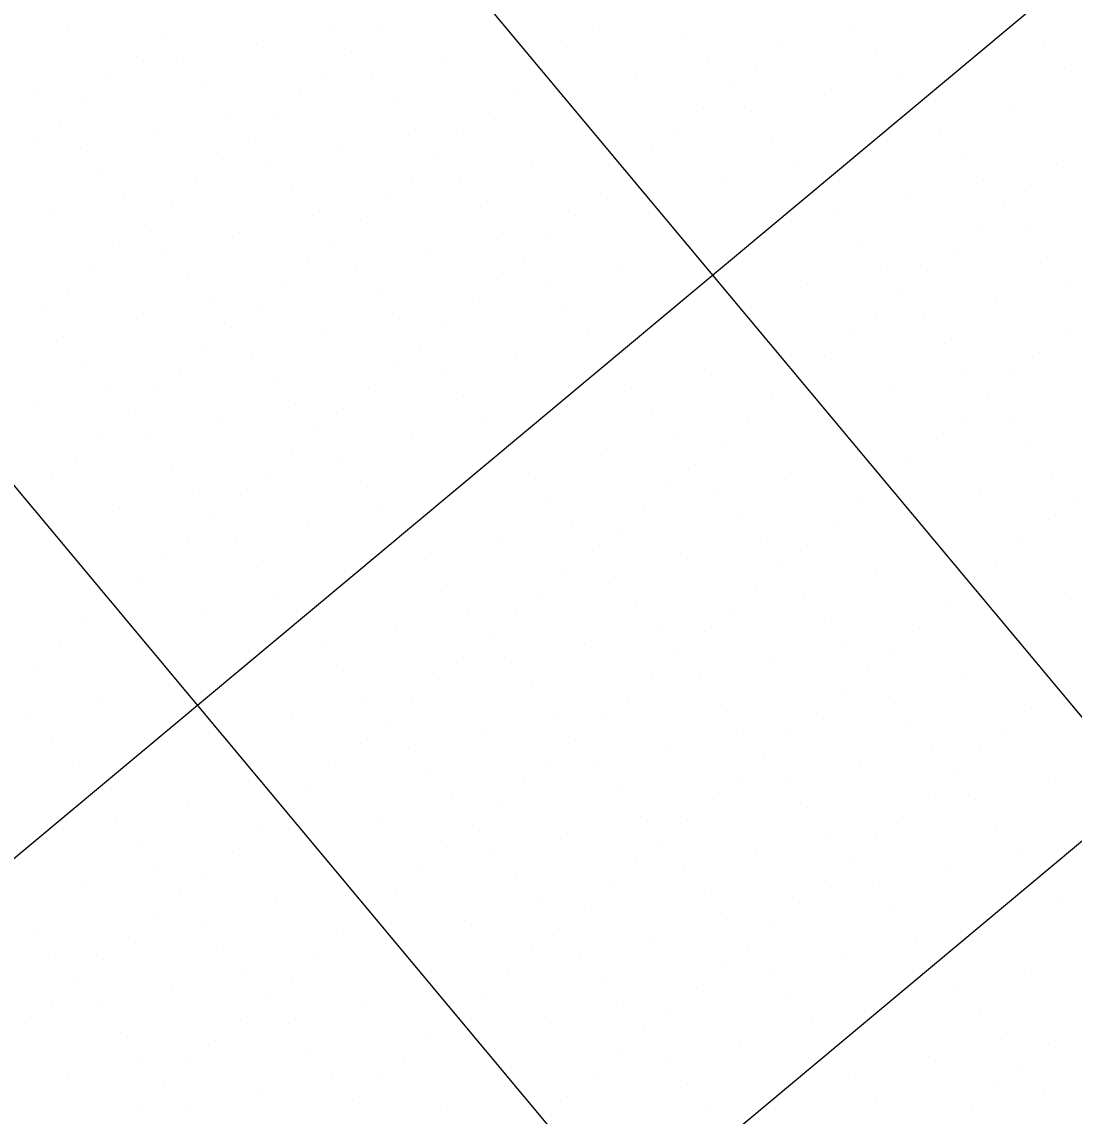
# Model space of a CAD drawing. Extents: x 2042995 to 2043795, y 305365 to 306249.
# Drawn here: x 2043194.69 to 2043226.05, y 305795.52 to 305828.13 of the extents above; entities that cross this region are included whole.
import ezdxf

# ---------------------------------------------------------------- set-up
doc = ezdxf.new("R2010")
doc.units = 0
for name, color, linetype in [('BR_CONCRETE', 7, 'Continuous'), ('BR_GRID DOTS', 7, 'Continuous'), ('BR_GRID LINES', 7, 'Continuous')]:
    doc.layers.add(name, color=color, linetype=linetype)

msp = doc.modelspace()

# ---------------------------------------------------------------- linework, layer by layer
at = {"layer": 'BR_CONCRETE'}
msp.add_spline([(2043139.109, 306017.548), (2043148.199, 306007.16), (2043160.233, 305993.368), (2043172.245, 305979.557), (2043184.234, 305965.727), (2043196.201, 305951.879), (2043208.145, 305938.012), (2043220.067, 305924.126), (2043231.966, 305910.221), (2043243.843, 305896.297), (2043255.698, 305882.355), (2043267.529, 305868.394), (2043279.339, 305854.414), (2043291.126, 305840.415), (2043302.89, 305826.398), (2043314.632, 305812.361), (2043326.352, 305798.306), (2043338.049, 305784.233), (2043349.724, 305770.14), (2043361.376, 305756.029), (2043373.005, 305741.899), (2043384.613, 305727.75), (2043396.197, 305713.582), (2043407.76, 305699.396), (2043419.299, 305685.191), (2043430.817, 305670.967), (2043442.311, 305656.724), (2043453.784, 305642.463), (2043465.234, 305628.182), (2043476.661, 305613.883), (2043488.066, 305599.566), (2043499.448, 305585.229), (2043510.808, 305570.874), (2043522.146, 305556.5), (2043533.461, 305542.107), (2043544.753, 305527.695), (2043547.219, 305524.543)], degree=3, dxfattribs=at)
at = {"layer": 'BR_GRID DOTS'}
for p, q in [((2043196.062, 305827.987), (2043196.062, 305827.987)), ((2043203.872, 305827.996), (2043203.872, 305827.996)), ((2043211.682, 305828.004), (2043211.682, 305828.004)), ((2043219.492, 305828.013), (2043219.492, 305828.013)), ((2043198.879, 305827.734), (2043198.879, 305827.734)), ((2043205.281, 305827.869), (2043205.281, 305827.869)), ((2043214.499, 305827.751), (2043214.499, 305827.751)), ((2043201.696, 305827.481), (2043201.696, 305827.481)), ((2043210.915, 305827.363), (2043210.915, 305827.363)), ((2043217.316, 305827.498), (2043217.316, 305827.498)), ((2043225.127, 305827.507), (2043225.127, 305827.507)), ((2043198.111, 305827.093), (2043198.111, 305827.093)), ((2043199.52, 305826.967), (2043199.52, 305826.967)), ((2043204.513, 305827.228), (2043204.513, 305827.228)), ((2043207.33, 305826.975), (2043207.33, 305826.975)), ((2043215.14, 305826.984), (2043215.14, 305826.984)), ((2043220.133, 305827.245), (2043220.133, 305827.245)), ((2043210.147, 305826.722), (2043210.147, 305826.722)), ((2043216.549, 305826.857), (2043216.549, 305826.857)), ((2043225.768, 305826.739), (2043225.768, 305826.739)), ((2043197.344, 305826.452), (2043197.344, 305826.452)), ((2043203.745, 305826.587), (2043203.745, 305826.587)), ((2043205.154, 305826.461), (2043205.154, 305826.461)), ((2043212.964, 305826.469), (2043212.964, 305826.469)), ((2043220.775, 305826.478), (2043220.775, 305826.478)), ((2043200.161, 305826.199), (2043200.161, 305826.199)), ((2043209.38, 305826.081), (2043209.38, 305826.081)), ((2043215.781, 305826.216), (2043215.781, 305826.216)), ((2043195.168, 305825.937), (2043195.168, 305825.937)), ((2043196.576, 305825.811), (2043196.576, 305825.811)), ((2043202.978, 305825.946), (2043202.978, 305825.946)), ((2043205.795, 305825.693), (2043205.795, 305825.693)), ((2043218.598, 305825.963), (2043218.598, 305825.963)), ((2043200.802, 305825.431), (2043200.802, 305825.431)), ((2043208.612, 305825.44), (2043208.612, 305825.44)), ((2043215.014, 305825.575), (2043215.014, 305825.575)), ((2043216.422, 305825.449), (2043216.422, 305825.449)), ((2043224.233, 305825.457), (2043224.233, 305825.457)), ((2043195.809, 305825.17), (2043195.809, 305825.17)), ((2043202.21, 305825.305), (2043202.21, 305825.305)), ((2043198.626, 305824.917), (2043198.626, 305824.917)), ((2043206.436, 305824.925), (2043206.436, 305824.925)), ((2043207.845, 305824.799), (2043207.845, 305824.799)), ((2043214.246, 305824.934), (2043214.246, 305824.934)), ((2043222.057, 305824.943), (2043222.057, 305824.943)), ((2043195.041, 305824.529), (2043195.041, 305824.529)), ((2043196.45, 305824.402), (2043196.45, 305824.402)), ((2043201.443, 305824.664), (2043201.443, 305824.664)), ((2043204.26, 305824.411), (2043204.26, 305824.411)), ((2043217.063, 305824.681), (2043217.063, 305824.681)), ((2043207.077, 305824.158), (2043207.077, 305824.158)), ((2043213.479, 305824.293), (2043213.479, 305824.293)), ((2043222.698, 305824.175), (2043222.698, 305824.175)), ((2043200.675, 305824.023), (2043200.675, 305824.023)), ((2043202.084, 305823.896), (2043202.084, 305823.896)), ((2043209.894, 305823.905), (2043209.894, 305823.905)), ((2043217.704, 305823.914), (2043217.704, 305823.914)), ((2043225.515, 305823.922), (2043225.515, 305823.922)), ((2043197.091, 305823.635), (2043197.091, 305823.635)), ((2043199.908, 305823.382), (2043199.908, 305823.382)), ((2043206.31, 305823.517), (2043206.31, 305823.517)), ((2043207.718, 305823.39), (2043207.718, 305823.39)), ((2043212.711, 305823.652), (2043212.711, 305823.652)), ((2043215.528, 305823.399), (2043215.528, 305823.399)), ((2043223.339, 305823.408), (2043223.339, 305823.408)), ((2043202.725, 305823.129), (2043202.725, 305823.129)), ((2043224.747, 305823.281), (2043224.747, 305823.281)), ((2043197.732, 305822.867), (2043197.732, 305822.867)), ((2043199.14, 305822.741), (2043199.14, 305822.741)), ((2043205.542, 305822.876), (2043205.542, 305822.876)), ((2043211.944, 305823.011), (2043211.944, 305823.011)), ((2043221.163, 305822.893), (2043221.163, 305822.893)), ((2043208.359, 305822.623), (2043208.359, 305822.623)), ((2043223.98, 305822.64), (2043223.98, 305822.64)), ((2043195.556, 305822.353), (2043195.556, 305822.353)), ((2043198.373, 305822.1), (2043198.373, 305822.1)), ((2043203.366, 305822.361), (2043203.366, 305822.361)), ((2043204.775, 305822.235), (2043204.775, 305822.235)), ((2043211.176, 305822.37), (2043211.176, 305822.37)), ((2043218.986, 305822.379), (2043218.986, 305822.379)), ((2043201.19, 305821.847), (2043201.19, 305821.847)), ((2043209, 305821.855), (2043209, 305821.855)), ((2043223.212, 305821.999), (2043223.212, 305821.999)), ((2043224.621, 305821.873), (2043224.621, 305821.873)), ((2043197.605, 305821.459), (2043197.605, 305821.459)), ((2043204.007, 305821.594), (2043204.007, 305821.594)), ((2043210.409, 305821.729), (2043210.409, 305821.729)), ((2043219.628, 305821.611), (2043219.628, 305821.611)), ((2043199.014, 305821.332), (2043199.014, 305821.332)), ((2043206.824, 305821.341), (2043206.824, 305821.341)), ((2043222.445, 305821.358), (2043222.445, 305821.358)), ((2043225.262, 305821.105), (2043225.262, 305821.105)), ((2043196.838, 305820.818), (2043196.838, 305820.818)), ((2043203.24, 305820.953), (2043203.24, 305820.953)), ((2043204.648, 305820.826), (2043204.648, 305820.826)), ((2043209.641, 305821.088), (2043209.641, 305821.088)), ((2043212.458, 305820.835), (2043212.458, 305820.835)), ((2043220.269, 305820.843), (2043220.269, 305820.843)), ((2043199.655, 305820.565), (2043199.655, 305820.565)), ((2043208.874, 305820.447), (2043208.874, 305820.447)), ((2043221.677, 305820.717), (2043221.677, 305820.717)), ((2043196.07, 305820.177), (2043196.07, 305820.177)), ((2043202.472, 305820.312), (2043202.472, 305820.312)), ((2043210.282, 305820.32), (2043210.282, 305820.32)), ((2043218.092, 305820.329), (2043218.092, 305820.329)), ((2043225.903, 305820.337), (2043225.903, 305820.337)), ((2043200.296, 305819.797), (2043200.296, 305819.797)), ((2043205.289, 305820.059), (2043205.289, 305820.059)), ((2043208.106, 305819.806), (2043208.106, 305819.806)), ((2043220.91, 305820.076), (2043220.91, 305820.076)), ((2043223.727, 305819.823), (2043223.727, 305819.823)), ((2043195.303, 305819.536), (2043195.303, 305819.536)), ((2043201.704, 305819.671), (2043201.704, 305819.671)), ((2043210.923, 305819.553), (2043210.923, 305819.553)), ((2043198.12, 305819.283), (2043198.12, 305819.283)), ((2043205.93, 305819.291), (2043205.93, 305819.291)), ((2043207.339, 305819.165), (2043207.339, 305819.165)), ((2043220.142, 305819.435), (2043220.142, 305819.435)), ((2043221.551, 305819.308), (2043221.551, 305819.308)), ((2043200.937, 305819.03), (2043200.937, 305819.03)), ((2043225.776, 305818.929), (2043225.776, 305818.929)), ((2043195.944, 305818.768), (2043195.944, 305818.768)), ((2043203.754, 305818.777), (2043203.754, 305818.777)), ((2043206.571, 305818.524), (2043206.571, 305818.524)), ((2043211.564, 305818.785), (2043211.564, 305818.785)), ((2043219.375, 305818.794), (2043219.375, 305818.794)), ((2043222.192, 305818.541), (2043222.192, 305818.541)), ((2043200.169, 305818.389), (2043200.169, 305818.389)), ((2043201.578, 305818.262), (2043201.578, 305818.262)), ((2043209.388, 305818.271), (2043209.388, 305818.271)), ((2043225.009, 305818.288), (2043225.009, 305818.288)), ((2043196.585, 305818.001), (2043196.585, 305818.001)), ((2043205.804, 305817.883), (2043205.804, 305817.883)), ((2043218.607, 305818.153), (2043218.607, 305818.153)), ((2043199.402, 305817.748), (2043199.402, 305817.748)), ((2043207.212, 305817.756), (2043207.212, 305817.756)), ((2043215.022, 305817.765), (2043215.022, 305817.765)), ((2043217.839, 305817.512), (2043217.839, 305817.512)), ((2043222.833, 305817.773), (2043222.833, 305817.773)), ((2043224.241, 305817.647), (2043224.241, 305817.647)), ((2043197.226, 305817.233), (2043197.226, 305817.233)), ((2043202.219, 305817.495), (2043202.219, 305817.495)), ((2043205.036, 305817.242), (2043205.036, 305817.242)), ((2043212.846, 305817.25), (2043212.846, 305817.25)), ((2043220.657, 305817.259), (2043220.657, 305817.259)), ((2043198.634, 305817.107), (2043198.634, 305817.107)), ((2043207.853, 305816.989), (2043207.853, 305816.989)), ((2043217.072, 305816.871), (2043217.072, 305816.871)), ((2043223.474, 305817.006), (2043223.474, 305817.006)), ((2043195.05, 305816.719), (2043195.05, 305816.719)), ((2043202.86, 305816.727), (2043202.86, 305816.727)), ((2043204.269, 305816.601), (2043204.269, 305816.601)), ((2043197.867, 305816.466), (2043197.867, 305816.466)), ((2043200.684, 305816.213), (2043200.684, 305816.213)), ((2043208.494, 305816.221), (2043208.494, 305816.221)), ((2043213.487, 305816.483), (2043213.487, 305816.483)), ((2043216.304, 305816.23), (2043216.304, 305816.23)), ((2043222.706, 305816.365), (2043222.706, 305816.365)), ((2043224.115, 305816.238), (2043224.115, 305816.238)), ((2043203.501, 305815.96), (2043203.501, 305815.96)), ((2043197.099, 305815.825), (2043197.099, 305815.825)), ((2043198.508, 305815.698), (2043198.508, 305815.698)), ((2043206.318, 305815.707), (2043206.318, 305815.707)), ((2043214.128, 305815.715), (2043214.128, 305815.715)), ((2043215.537, 305815.589), (2043215.537, 305815.589)), ((2043221.939, 305815.724), (2043221.939, 305815.724)), ((2043202.734, 305815.319), (2043202.734, 305815.319)), ((2043224.756, 305815.471), (2043224.756, 305815.471)), ((2043196.332, 305815.184), (2043196.332, 305815.184)), ((2043199.149, 305814.931), (2043199.149, 305814.931)), ((2043204.142, 305815.192), (2043204.142, 305815.192)), ((2043211.952, 305815.201), (2043211.952, 305815.201)), ((2043214.769, 305814.948), (2043214.769, 305814.948)), ((2043221.171, 305815.083), (2043221.171, 305815.083)), ((2043201.966, 305814.678), (2043201.966, 305814.678)), ((2043209.776, 305814.686), (2043209.776, 305814.686)), ((2043217.587, 305814.695), (2043217.587, 305814.695)), ((2043225.397, 305814.703), (2043225.397, 305814.703)), ((2043195.564, 305814.543), (2043195.564, 305814.543)), ((2043204.783, 305814.425), (2043204.783, 305814.425)), ((2043214.002, 305814.307), (2043214.002, 305814.307)), ((2043220.404, 305814.442), (2043220.404, 305814.442)), ((2043199.79, 305814.163), (2043199.79, 305814.163)), ((2043201.198, 305814.037), (2043201.198, 305814.037)), ((2043215.41, 305814.18), (2043215.41, 305814.18)), ((2043223.221, 305814.189), (2043223.221, 305814.189)), ((2043226.038, 305813.936), (2043226.038, 305813.936)), ((2043194.797, 305813.902), (2043194.797, 305813.902)), ((2043197.614, 305813.649), (2043197.614, 305813.649)), ((2043205.424, 305813.657), (2043205.424, 305813.657)), ((2043210.417, 305813.919), (2043210.417, 305813.919)), ((2043213.234, 305813.666), (2043213.234, 305813.666)), ((2043219.636, 305813.801), (2043219.636, 305813.801)), ((2043200.431, 305813.396), (2043200.431, 305813.396)), ((2043216.051, 305813.413), (2043216.051, 305813.413)), ((2043225.27, 305813.295), (2043225.27, 305813.295)), ((2043203.248, 305813.143), (2043203.248, 305813.143)), ((2043211.058, 305813.151), (2043211.058, 305813.151)), ((2043212.467, 305813.025), (2043212.467, 305813.025)), ((2043218.869, 305813.16), (2043218.869, 305813.16)), ((2043199.663, 305812.755), (2043199.663, 305812.755)), ((2043201.072, 305812.628), (2043201.072, 305812.628)), ((2043208.882, 305812.637), (2043208.882, 305812.637)), ((2043216.692, 305812.645), (2043216.692, 305812.645)), ((2043224.503, 305812.654), (2043224.503, 305812.654)), ((2043211.699, 305812.384), (2043211.699, 305812.384)), ((2043218.101, 305812.519), (2043218.101, 305812.519)), ((2043198.896, 305812.114), (2043198.896, 305812.114)), ((2043206.706, 305812.122), (2043206.706, 305812.122)), ((2043214.516, 305812.131), (2043214.516, 305812.131)), ((2043223.735, 305812.013), (2043223.735, 305812.013)), ((2043201.713, 305811.861), (2043201.713, 305811.861)), ((2043210.932, 305811.743), (2043210.932, 305811.743)), ((2043217.334, 305811.878), (2043217.334, 305811.878)), ((2043198.128, 305811.473), (2043198.128, 305811.473)), ((2043207.347, 305811.355), (2043207.347, 305811.355)), ((2043212.34, 305811.616), (2043212.34, 305811.616)), ((2043220.151, 305811.625), (2043220.151, 305811.625)), ((2043222.968, 305811.372), (2043222.968, 305811.372)), ((2043202.354, 305811.093), (2043202.354, 305811.093)), ((2043210.164, 305811.102), (2043210.164, 305811.102)), ((2043216.566, 305811.237), (2043216.566, 305811.237)), ((2043217.975, 305811.11), (2043217.975, 305811.11)), ((2043225.785, 305811.119), (2043225.785, 305811.119)), ((2043197.361, 305810.831), (2043197.361, 305810.831)), ((2043212.981, 305810.849), (2043212.981, 305810.849)), ((2043222.2, 305810.731), (2043222.2, 305810.731)), ((2043200.178, 305810.578), (2043200.178, 305810.578)), ((2043207.988, 305810.587), (2043207.988, 305810.587)), ((2043209.397, 305810.461), (2043209.397, 305810.461)), ((2043215.798, 305810.596), (2043215.798, 305810.596)), ((2043218.616, 305810.343), (2043218.616, 305810.343)), ((2043196.593, 305810.19), (2043196.593, 305810.19)), ((2043205.812, 305810.073), (2043205.812, 305810.073)), ((2043213.622, 305810.081), (2043213.622, 305810.081)), ((2043221.433, 305810.09), (2043221.433, 305810.09)), ((2043208.629, 305809.82), (2043208.629, 305809.82)), ((2043215.031, 305809.955), (2043215.031, 305809.955)), ((2043195.826, 305809.549), (2043195.826, 305809.549)), ((2043203.636, 305809.558), (2043203.636, 305809.558)), ((2043211.446, 305809.567), (2043211.446, 305809.567)), ((2043219.257, 305809.575), (2043219.257, 305809.575)), ((2043220.665, 305809.449), (2043220.665, 305809.449)), ((2043207.862, 305809.179), (2043207.862, 305809.179)), ((2043209.27, 305809.052), (2043209.27, 305809.052)), ((2043214.263, 305809.314), (2043214.263, 305809.314)), ((2043217.081, 305809.061), (2043217.081, 305809.061)), ((2043195.058, 305808.908), (2043195.058, 305808.908)), ((2043204.277, 305808.79), (2043204.277, 305808.79)), ((2043219.898, 305808.808), (2043219.898, 305808.808)), ((2043207.094, 305808.537), (2043207.094, 305808.537)), ((2043213.496, 305808.673), (2043213.496, 305808.673)), ((2043214.904, 305808.546), (2043214.904, 305808.546)), ((2043222.715, 305808.555), (2043222.715, 305808.555)), ((2043209.911, 305808.284), (2043209.911, 305808.284)), ((2043219.13, 305808.167), (2043219.13, 305808.167)), ((2043225.532, 305808.302), (2043225.532, 305808.302)), ((2043197.108, 305808.014), (2043197.108, 305808.014)), ((2043204.918, 305808.023), (2043204.918, 305808.023)), ((2043206.327, 305807.896), (2043206.327, 305807.896)), ((2043212.728, 305808.032), (2043212.728, 305808.032)), ((2043215.545, 305807.779), (2043215.545, 305807.779)), ((2043220.539, 305808.04), (2043220.539, 305808.04)), ((2043194.932, 305807.5), (2043194.932, 305807.5)), ((2043202.742, 305807.508), (2043202.742, 305807.508)), ((2043210.552, 305807.517), (2043210.552, 305807.517)), ((2043218.363, 305807.526), (2043218.363, 305807.526)), ((2043224.764, 305807.661), (2043224.764, 305807.661)), ((2043205.559, 305807.255), (2043205.559, 305807.255)), ((2043211.961, 305807.39), (2043211.961, 305807.39)), ((2043221.18, 305807.273), (2043221.18, 305807.273)), ((2043208.376, 305807.002), (2043208.376, 305807.002)), ((2043211.193, 305806.749), (2043211.193, 305806.749)), ((2043216.187, 305807.011), (2043216.187, 305807.011)), ((2043217.595, 305806.885), (2043217.595, 305806.885)), ((2043223.997, 305807.02), (2043223.997, 305807.02)), ((2043195.573, 305806.732), (2043195.573, 305806.732)), ((2043204.792, 305806.614), (2043204.792, 305806.614)), ((2043206.2, 305806.488), (2043206.2, 305806.488)), ((2043214.01, 305806.496), (2043214.01, 305806.496)), ((2043221.821, 305806.505), (2043221.821, 305806.505)), ((2043210.426, 305806.108), (2043210.426, 305806.108)), ((2043216.828, 305806.243), (2043216.828, 305806.243)), ((2043223.229, 305806.379), (2043223.229, 305806.379)), ((2043196.214, 305805.965), (2043196.214, 305805.965)), ((2043204.024, 305805.973), (2043204.024, 305805.973)), ((2043211.834, 305805.982), (2043211.834, 305805.982)), ((2043219.645, 305805.99), (2043219.645, 305805.99)), ((2043206.841, 305805.72), (2043206.841, 305805.72)), ((2043209.658, 305805.467), (2043209.658, 305805.467)), ((2043216.06, 305805.602), (2043216.06, 305805.602)), ((2043217.469, 305805.476), (2043217.469, 305805.476)), ((2043222.462, 305805.738), (2043222.462, 305805.738)), ((2043225.279, 305805.485), (2043225.279, 305805.485)), ((2043203.257, 305805.332), (2043203.257, 305805.332)), ((2043212.475, 305805.214), (2043212.475, 305805.214)), ((2043199.672, 305804.944), (2043199.672, 305804.944)), ((2043207.482, 305804.953), (2043207.482, 305804.953)), ((2043208.891, 305804.826), (2043208.891, 305804.826)), ((2043215.293, 305804.961), (2043215.293, 305804.961)), ((2043221.694, 305805.096), (2043221.694, 305805.096)), ((2043223.103, 305804.97), (2043223.103, 305804.97)), ((2043202.489, 305804.691), (2043202.489, 305804.691)), ((2043218.11, 305804.708), (2043218.11, 305804.708)), ((2043197.496, 305804.43), (2043197.496, 305804.43)), ((2043205.306, 305804.438), (2043205.306, 305804.438)), ((2043208.123, 305804.185), (2043208.123, 305804.185)), ((2043213.116, 305804.447), (2043213.116, 305804.447)), ((2043214.525, 305804.32), (2043214.525, 305804.32)), ((2043220.927, 305804.455), (2043220.927, 305804.455)), ((2043223.744, 305804.202), (2043223.744, 305804.202)), ((2043201.722, 305804.05), (2043201.722, 305804.05)), ((2043210.94, 305803.932), (2043210.94, 305803.932)), ((2043218.751, 305803.941), (2043218.751, 305803.941)), ((2043220.159, 305803.814), (2043220.159, 305803.814)), ((2043198.137, 305803.662), (2043198.137, 305803.662)), ((2043207.356, 305803.544), (2043207.356, 305803.544)), ((2043213.757, 305803.679), (2043213.757, 305803.679)), ((2043200.954, 305803.409), (2043200.954, 305803.409)), ((2043208.764, 305803.418), (2043208.764, 305803.418)), ((2043216.575, 305803.426), (2043216.575, 305803.426)), ((2043219.392, 305803.173), (2043219.392, 305803.173)), ((2043224.385, 305803.435), (2043224.385, 305803.435)), ((2043198.778, 305802.895), (2043198.778, 305802.895)), ((2043206.588, 305802.903), (2043206.588, 305802.903)), ((2043212.99, 305803.038), (2043212.99, 305803.038)), ((2043214.398, 305802.912), (2043214.398, 305802.912)), ((2043222.209, 305802.92), (2043222.209, 305802.92)), ((2043200.187, 305802.768), (2043200.187, 305802.768)), ((2043209.405, 305802.65), (2043209.405, 305802.65)), ((2043218.624, 305802.532), (2043218.624, 305802.532)), ((2043196.602, 305802.38), (2043196.602, 305802.38)), ((2043205.821, 305802.262), (2043205.821, 305802.262)), ((2043212.222, 305802.397), (2043212.222, 305802.397)), ((2043220.033, 305802.406), (2043220.033, 305802.406)), ((2043199.419, 305802.127), (2043199.419, 305802.127)), ((2043202.236, 305801.874), (2043202.236, 305801.874)), ((2043210.046, 305801.883), (2043210.046, 305801.883)), ((2043215.04, 305802.144), (2043215.04, 305802.144)), ((2043217.857, 305801.891), (2043217.857, 305801.891)), ((2043225.667, 305801.9), (2043225.667, 305801.9)), ((2043205.053, 305801.621), (2043205.053, 305801.621)), ((2043211.455, 305801.756), (2043211.455, 305801.756)), ((2043220.674, 305801.638), (2043220.674, 305801.638)), ((2043198.652, 305801.486), (2043198.652, 305801.486)), ((2043200.06, 305801.36), (2043200.06, 305801.36)), ((2043207.87, 305801.368), (2043207.87, 305801.368)), ((2043215.681, 305801.377), (2043215.681, 305801.377)), ((2043217.089, 305801.25), (2043217.089, 305801.25)), ((2043195.067, 305801.098), (2043195.067, 305801.098)), ((2043204.286, 305800.98), (2043204.286, 305800.98)), ((2043210.687, 305801.115), (2043210.687, 305801.115)), ((2043197.884, 305800.845), (2043197.884, 305800.845)), ((2043200.701, 305800.592), (2043200.701, 305800.592)), ((2043213.504, 305800.862), (2043213.504, 305800.862)), ((2043216.322, 305800.609), (2043216.322, 305800.609)), ((2043221.315, 305800.871), (2043221.315, 305800.871)), ((2043195.708, 305800.331), (2043195.708, 305800.331)), ((2043203.518, 305800.339), (2043203.518, 305800.339)), ((2043209.92, 305800.474), (2043209.92, 305800.474)), ((2043211.328, 305800.348), (2043211.328, 305800.348)), ((2043219.139, 305800.356), (2043219.139, 305800.356)), ((2043197.116, 305800.204), (2043197.116, 305800.204)), ((2043215.554, 305799.968), (2043215.554, 305799.968)), ((2043201.342, 305799.825), (2043201.342, 305799.825)), ((2043202.751, 305799.698), (2043202.751, 305799.698)), ((2043209.152, 305799.833), (2043209.152, 305799.833)), ((2043211.969, 305799.58), (2043211.969, 305799.58)), ((2043216.963, 305799.842), (2043216.963, 305799.842)), ((2043224.773, 305799.85), (2043224.773, 305799.85)), ((2043196.349, 305799.563), (2043196.349, 305799.563)), ((2043199.166, 305799.31), (2043199.166, 305799.31)), ((2043214.787, 305799.327), (2043214.787, 305799.327)), ((2043222.597, 305799.336), (2043222.597, 305799.336)), ((2043195.581, 305798.922), (2043195.581, 305798.922)), ((2043201.983, 305799.057), (2043201.983, 305799.057)), ((2043208.385, 305799.192), (2043208.385, 305799.192)), ((2043217.604, 305799.074), (2043217.604, 305799.074)), ((2043196.99, 305798.796), (2043196.99, 305798.796)), ((2043204.8, 305798.804), (2043204.8, 305798.804)), ((2043212.61, 305798.813), (2043212.61, 305798.813)), ((2043214.019, 305798.686), (2043214.019, 305798.686)), ((2043194.814, 305798.281), (2043194.814, 305798.281)), ((2043201.216, 305798.416), (2043201.216, 305798.416)), ((2043202.624, 305798.29), (2043202.624, 305798.29)), ((2043207.617, 305798.551), (2043207.617, 305798.551)), ((2043210.434, 305798.298), (2043210.434, 305798.298)), ((2043218.245, 305798.307), (2043218.245, 305798.307)), ((2043223.238, 305798.568), (2043223.238, 305798.568)), ((2043197.631, 305798.028), (2043197.631, 305798.028)), ((2043213.251, 305798.045), (2043213.251, 305798.045)), ((2043200.448, 305797.775), (2043200.448, 305797.775)), ((2043206.85, 305797.91), (2043206.85, 305797.91)), ((2043216.069, 305797.792), (2043216.069, 305797.792)), ((2043223.879, 305797.801), (2043223.879, 305797.801)), ((2043225.287, 305797.674), (2043225.287, 305797.674)), ((2043203.265, 305797.522), (2043203.265, 305797.522)), ((2043212.484, 305797.404), (2043212.484, 305797.404)), ((2043198.272, 305797.261), (2043198.272, 305797.261)), ((2043199.681, 305797.134), (2043199.681, 305797.134)), ((2043206.082, 305797.269), (2043206.082, 305797.269)), ((2043213.893, 305797.278), (2043213.893, 305797.278)), ((2043221.703, 305797.286), (2043221.703, 305797.286)), ((2043224.52, 305797.033), (2043224.52, 305797.033)), ((2043196.096, 305796.746), (2043196.096, 305796.746)), ((2043203.906, 305796.755), (2043203.906, 305796.755)), ((2043211.716, 305796.763), (2043211.716, 305796.763)), ((2043219.527, 305796.772), (2043219.527, 305796.772)), ((2043198.913, 305796.493), (2043198.913, 305796.493)), ((2043205.315, 305796.628), (2043205.315, 305796.628)), ((2043214.534, 305796.51), (2043214.534, 305796.51)), ((2043223.752, 305796.392), (2043223.752, 305796.392)), ((2043201.73, 305796.24), (2043201.73, 305796.24)), ((2043204.547, 305795.987), (2043204.547, 305795.987)), ((2043210.949, 305796.122), (2043210.949, 305796.122)), ((2043220.168, 305796.004), (2043220.168, 305796.004)), ((2043225.161, 305796.266), (2043225.161, 305796.266)), ((2043198.146, 305795.852), (2043198.146, 305795.852)), ((2043199.554, 305795.726), (2043199.554, 305795.726)), ((2043207.364, 305795.734), (2043207.364, 305795.734)), ((2043215.175, 305795.743), (2043215.175, 305795.743)), ((2043222.985, 305795.751), (2043222.985, 305795.751))]:
    msp.add_line(p, q, dxfattribs=at)
at = {"layer": 'BR_GRID LINES'}
for p, q in [((2043322.728, 305910.326), (2043169.224, 305782.12)), ((2043335.549, 305894.975), (2043182.045, 305766.77)), ((2043163.993, 305881.983), (2043508.01, 305470.082)), ((2043148.643, 305869.163), (2043356.335, 305620.487))]:
    msp.add_line(p, q, dxfattribs=at)

doc.saveas('drawing.dxf')
